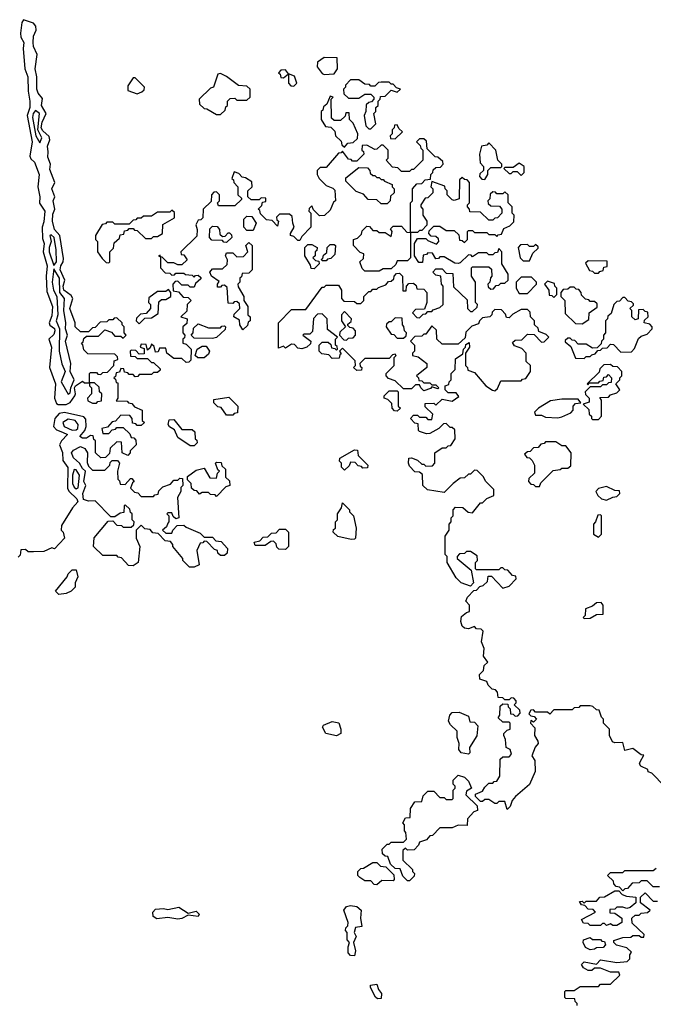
# Model space of a CAD drawing. Extents: x 2769579 to 2883812, y 684207 to 828660.
# Tile 496 of 505: x 2848576 to 2851695, y 815462 to 820307. Entities that reach past the tile are written whole.
import ezdxf

# ---------------------------------------------------------------- set-up
doc = ezdxf.new("R2010")
doc.units = 0

msp = doc.modelspace()

# ---------------------------------------------------------------- linework, layer by layer
at = {"layer": '0CON02XD'}
for points in [[(2848765, 818412.5), (2848805, 818413.3), (2848825, 818423.3), (2848847.5, 818455), (2848851.4, 818465), (2848845.7, 818495), (2848850.6, 818505), (2848885, 818527.5), (2848895, 818520), (2848920, 818520), (2848920, 818505), (2848930, 818495), (2848930, 818465), (2848910, 818445), (2848911.7, 818431.7), (2848935, 818420), (2848955, 818420), (2848961.7, 818428.3), (2848978.3, 818431.7), (2848980, 818465), (2848970, 818475), (2848968.3, 818498.3), (2848945, 818520), (2848920, 818520), (2848920, 818565), (2848925, 818570), (2848955, 818570), (2848961.7, 818561.7), (2848975, 818560), (2848985, 818570), (2849008.3, 818571.7), (2849040, 818605), (2849041.7, 818628.3), (2849060, 818635), (2849058.3, 818648.3), (2849045, 818660), (2848911.7, 818661.7), (2848891.7, 818681.7), (2848887.5, 818707.5), (2848880, 818715), (2848888.3, 818721.7), (2848891.7, 818738.3), (2848905, 818750), (2848965, 818750), (2848995, 818780), (2849028.3, 818768.3), (2849045, 818750), (2849075, 818750), (2849085, 818740), (2849100, 818755), (2849090, 818765), (2849090, 818795), (2849080, 818805), (2849080, 818815), (2849055, 818840), (2849041.7, 818838.3), (2849035, 818830), (2849015, 818830), (2849005, 818820), (2848971.7, 818818.3), (2848948.3, 818791.7), (2848935, 818790), (2848915, 818770), (2848875, 818770), (2848850, 818795), (2848850, 818815), (2848823.8, 818885), (2848837.5, 818935), (2848829.5, 818949.5), (2848794.4, 818975), (2848790.6, 818995), (2848798, 819025), (2848775.7, 819075), (2848779.2, 819095), (2848791.2, 819115), (2848791.7, 819131.7), (2848774.3, 819244.3), (2848747.1, 819275), (2848738.5, 819315), (2848740.3, 819349.7), (2848750, 819375), (2848740.8, 819415), (2848749.2, 819435), (2848734.4, 819475), (2848748.8, 819505), (2848725, 819570), (2848728.8, 819595), (2848715, 819630), (2848716.4, 819656.4), (2848713.8, 819685), (2848724, 819715), (2848722.3, 819732.3), (2848689.8, 819759.8), (2848682.3, 819775), (2848687, 819803), (2848706, 819845), (2848684.4, 819884.4), (2848689.4, 819919.4), (2848667.1, 819945), (2848660, 819965), (2848660, 820025), (2848653.1, 820065), (2848662.9, 820135), (2848644.4, 820175), (2848642.2, 820195), (2848644.2, 820225), (2848658, 820255), (2848656, 820275), (2848645, 820290), (2848595, 820306.7), (2848587.1, 820292.9), (2848579.7, 820240.3), (2848581.3, 820221.3), (2848596.9, 820195), (2848593.1, 820165), (2848601.4, 820065), (2848615.7, 820025), (2848617.5, 819955), (2848625.7, 819905), (2848625.7, 819875), (2848612.9, 819835), (2848637.5, 819705), (2848626.2, 819635), (2848631.2, 819621.2), (2848648.8, 819605), (2848672.2, 819545), (2848665.7, 819485), (2848675.5, 819435.5), (2848674.3, 819404.3), (2848700, 819365), (2848695, 819312.5), (2848687.5, 819285), (2848689.3, 819229.3), (2848696.7, 819205), (2848691.2, 819165), (2848711.2, 819095), (2848706.2, 819045), (2848709.3, 818969.3), (2848738, 818895), (2848735, 818850), (2848721.2, 818815), (2848724, 818804), (2848747.2, 818787.2), (2848750, 818775), (2848745, 818757.5), (2848720, 818735), (2848732.5, 818695), (2848722.5, 818595), (2848752.5, 818515), (2848747.5, 818445), (2848758.3, 818418.3), (2848765, 818412.5)], [(2850075, 820037.5), (2850125, 820040), (2850140, 820065), (2850138.3, 820118.3), (2850075, 820120), (2850041.7, 820098.3), (2850040, 820075), (2850065, 820042.5), (2850075, 820037.5)], [(2849155, 819942.5), (2849178.3, 819951.7), (2849188.3, 819961.7), (2849190, 819975), (2849145, 820020), (2849135, 820020), (2849108.3, 819981.7), (2849108.3, 819958.3), (2849155, 819942.5)], [(2849565, 819840), (2849588.3, 819861.7), (2849591.7, 819878.3), (2849600, 819885), (2849600, 819905), (2849611.7, 819918.3), (2849635, 819920), (2849645, 819910), (2849695, 819910), (2849710, 819925), (2849710, 819965), (2849695, 819980), (2849653, 819983), (2849595, 820027.5), (2849565, 820042.5), (2849551.7, 820038.3), (2849530, 819975), (2849515, 819970), (2849460, 819915), (2849461.7, 819891.7), (2849485, 819870), (2849498.3, 819868.3), (2849545, 819840), (2849565, 819840)], [(2849925, 819980), (2849940, 819995), (2849928.3, 820028.3), (2849900, 820040), (2849885, 820060), (2849861.7, 820058.3), (2849850, 820045), (2849858.3, 820038.3), (2849861.7, 820021.7), (2849875, 820020), (2849900, 820040), (2849900, 819995), (2849911.7, 819981.7), (2849925, 819980)], [(2850305, 819770), (2850330, 819795), (2850320, 819845), (2850330, 819855), (2850330, 819875), (2850340, 819885), (2850340, 819905), (2850350, 819915), (2850351.7, 819928.3), (2850375, 819930), (2850405, 819960), (2850435, 819950), (2850450, 819965), (2850431.7, 819971.7), (2850415, 819990), (2850405, 819990), (2850395, 820000), (2850355, 820000), (2850343, 819997), (2850325, 819980), (2850305, 819980), (2850298.3, 819988.3), (2850275, 819990), (2850245, 820010), (2850205, 820010), (2850180, 819985), (2850180, 819975), (2850170, 819965), (2850171.7, 819941.7), (2850195, 819920), (2850245, 819920), (2850275, 819940), (2850305, 819940), (2850320, 819925), (2850320, 819915), (2850308.3, 819901.7), (2850295, 819900), (2850281.7, 819888.3), (2850280, 819855), (2850272.5, 819835), (2850280, 819785), (2850295, 819770), (2850305, 819770)], [(2850175, 819680), (2850191.7, 819698.3), (2850218.3, 819701.7), (2850238.3, 819721.7), (2850240, 819745), (2850217, 819797), (2850200, 819815), (2850198.3, 819848.3), (2850181.7, 819848.3), (2850178.3, 819831.7), (2850155, 819810), (2850125, 819810), (2850111.7, 819821.7), (2850110, 819915), (2850120, 819925), (2850105, 819930), (2850088.3, 819891.7), (2850071.7, 819878.3), (2850068.3, 819861.7), (2850060, 819855), (2850060, 819815), (2850081.7, 819781.7), (2850108.3, 819778.3), (2850128.3, 819758.3), (2850130, 819735), (2850158.3, 819708.3), (2850161.7, 819691.7), (2850175, 819680)], [(2848675, 819700), (2848686, 819725), (2848665.5, 819765.5), (2848673.8, 819845), (2848655, 819860), (2848642.5, 819845), (2848639.2, 819825), (2848656.2, 819735), (2848675, 819700)], [(2850425, 819720), (2850460, 819755), (2850441.7, 819771.7), (2850435, 819790), (2850421.7, 819788.3), (2850420, 819775), (2850410, 819765), (2850410, 819745), (2850400, 819735), (2850401.7, 819721.7), (2850425, 819720)], [(2850515, 819570), (2850505, 819570), (2850495, 819560), (2850455, 819560), (2850438.3, 819578.3), (2850411.7, 819581.7), (2850380, 819615), (2850390, 819625), (2850390, 819665), (2850365, 819690), (2850355, 819690), (2850335, 819670), (2850325, 819667.5), (2850285, 819690), (2850261.7, 819688.3), (2850260, 819665), (2850268.3, 819658.3), (2850270, 819645), (2850235, 819610), (2850215, 819610), (2850208.3, 819618.3), (2850195, 819620), (2850165, 819660), (2850158.3, 819651.7), (2850145, 819650), (2850085, 819580), (2850055, 819580), (2850040, 819565), (2850040, 819545), (2850050, 819525), (2850085, 819490), (2850118.3, 819478.3), (2850128.3, 819468.3), (2850130, 819415), (2850121.7, 819408.3), (2850105, 819370), (2850077, 819343), (2850051.7, 819341.7), (2850021.7, 819371.7), (2850015, 819390), (2850001.7, 819378.3), (2850000, 819365), (2850010, 819355), (2850010, 819285), (2849965, 819240), (2849955, 819220), (2849945, 819220), (2849925, 819240), (2849910, 819245), (2849910, 819255), (2849927.5, 819285), (2849920, 819305), (2849918.3, 819338.3), (2849905, 819350), (2849855, 819350), (2849840, 819335), (2849841.7, 819321.7), (2849850, 819315), (2849845, 819290), (2849818.3, 819318.3), (2849791.7, 819321.7), (2849761.7, 819351.7), (2849758.3, 819368.3), (2849750, 819375), (2849768.3, 819391.7), (2849771.7, 819408.3), (2849788.3, 819411.7), (2849788.3, 819428.3), (2849765, 819430), (2849755, 819420), (2849715, 819420), (2849700, 819435), (2849700, 819465), (2849720, 819485), (2849718.3, 819508.3), (2849688.3, 819528.3), (2849671.7, 819531.7), (2849655, 819550), (2849631.7, 819558.3), (2849620, 819525), (2849628.3, 819518.3), (2849630, 819505), (2849650, 819485), (2849650, 819445), (2849668.3, 819428.3), (2849668.3, 819421.7), (2849635, 819390), (2849555, 819390), (2849550, 819405), (2849560, 819415), (2849560, 819445), (2849545, 819460), (2849531.7, 819458.3), (2849520, 819445), (2849518.3, 819411.7), (2849480, 819375), (2849478.3, 819331.7), (2849468.3, 819321.7), (2849455, 819320), (2849443, 819297), (2849450, 819275), (2849448.3, 819241.7), (2849370, 819165), (2849371.7, 819151.7), (2849385, 819150), (2849400, 819125), (2849375, 819100), (2849355, 819100), (2849335, 819110), (2849305, 819110), (2849278.3, 819138.3), (2849270, 819140), (2849268.3, 819148.3), (2849260, 819145), (2849270, 819140), (2849270, 819085), (2849291.7, 819061.7), (2849315, 819060), (2849325, 819050), (2849338.3, 819051.7), (2849345, 819060), (2849385, 819060), (2849393, 819053), (2849425, 819050), (2849435, 819040), (2849441.7, 819048.3), (2849455, 819050), (2849468.3, 819038.3), (2849468.3, 819031.7), (2849441.7, 819008.3), (2849435, 818990), (2849415, 818990), (2849405, 819000), (2849375, 819000), (2849355, 819020), (2849341.7, 819018.3), (2849330, 819005), (2849331.7, 818971.7), (2849358.3, 818968.3), (2849381.7, 818941.7), (2849405, 818940), (2849420, 818925), (2849400, 818905), (2849398.3, 818871.7), (2849370, 818845), (2849400, 818835), (2849398.3, 818811.7), (2849380, 818795), (2849380, 818765), (2849390, 818755), (2849388.3, 818741.7), (2849380, 818735), (2849380, 818715), (2849395, 818710), (2849420, 818685), (2849418.3, 818631.7), (2849408.3, 818621.7), (2849395, 818620), (2849375, 818640), (2849335, 818640), (2849300, 818665), (2849295, 818690), (2849265, 818690), (2849258.3, 818671.7), (2849245, 818670), (2849238.3, 818698.3), (2849225, 818710), (2849218.3, 818691.7), (2849205, 818680), (2849198.3, 818708.3), (2849175, 818710), (2849170, 818695), (2849188.3, 818688.3), (2849188.3, 818661.7), (2849165, 818660), (2849148.3, 818678.3), (2849125, 818680), (2849120, 818675), (2849121.7, 818651.7), (2849145, 818650), (2849155, 818640), (2849205, 818640), (2849225, 818620), (2849235, 818620), (2849268.3, 818588.3), (2849268.3, 818581.7), (2849255, 818570), (2849235, 818570), (2849225, 818560), (2849165, 818560), (2849158.3, 818551.7), (2849145, 818550), (2849135, 818560), (2849115, 818560), (2849108.3, 818568.3), (2849091.7, 818571.7), (2849088.3, 818588.3), (2849075, 818590), (2849068.3, 818571.7), (2849051.7, 818568.3), (2849048.3, 818551.7), (2849040, 818545), (2849048.3, 818538.3), (2849051.7, 818521.7), (2849060, 818520), (2849060, 818445), (2849051.7, 818431.7), (2849105, 818430), (2849111.7, 818421.7), (2849128.3, 818418.3), (2849141.7, 818401.7), (2849180, 818385), (2849180, 818335), (2849190, 818325), (2849175, 818310), (2849155, 818310), (2849148.3, 818318.3), (2849131.7, 818321.7), (2849130, 818345), (2849118.3, 818358.3), (2849075, 818360), (2849048.3, 818331.7), (2849031.7, 818328.3), (2849008.3, 818301.7), (2848980, 818295), (2848985, 818270), (2849015, 818270), (2849031.7, 818288.3), (2849048.3, 818291.7), (2849055, 818300), (2849085, 818300), (2849118.3, 818268.3), (2849125, 818250), (2849138.3, 818248.3), (2849148.3, 818238.3), (2849150, 818215), (2849120, 818185), (2849120, 818175), (2849108.3, 818161.7), (2849080, 818175), (2849078.3, 818228.3), (2849055, 818230), (2849021.7, 818198.3), (2849018.3, 818171.7), (2848998.3, 818151.7), (2848975, 818150), (2848950, 818175), (2848950, 818235), (2848941.7, 818241.7), (2848938.3, 818258.3), (2848925, 818260), (2848905, 818247.5), (2848885, 818247.5), (2848872.5, 818255), (2848897.5, 818285), (2848903.3, 818305), (2848901.7, 818341.7), (2848891.7, 818351.7), (2848796.4, 818373.6), (2848771.2, 818368.8), (2848750, 818345), (2848743.3, 818305), (2848757.7, 818287.7), (2848787.1, 818277.1), (2848812.5, 818265), (2848782.5, 818235), (2848772.5, 818215), (2848786.4, 818176.4), (2848788.3, 818138.3), (2848813, 818103), (2848811.7, 818001.7), (2848817.5, 817987.5), (2848858.3, 817948.3), (2848862.5, 817935), (2848836.7, 817905), (2848783, 817817), (2848780, 817795), (2848790, 817785), (2848797.5, 817755), (2848747, 817703), (2848735, 817707.5), (2848695, 817690), (2848645, 817687.5), (2848618.3, 817688.3), (2848605, 817700), (2848581.7, 817698.3), (2848578.3, 817671.7), (2848568.3, 817661.7)], [(2850721.7, 818638.3), (2850758.3, 818661.7), (2850760, 818685), (2850770, 818695), (2850771.7, 818708.3), (2850788.3, 818718.3), (2850790, 818695), (2850770, 818665), (2850770, 818605), (2850780, 818595), (2850781.7, 818581.7), (2850815, 818570), (2850870, 818505), (2850903, 818483), (2850915, 818480), (2850928.3, 818491.7), (2850945, 818530), (2851045, 818530), (2851051.7, 818538.3), (2851068.3, 818541.7), (2851090, 818575), (2851090, 818605), (2851070, 818625), (2851070, 818665), (2851048.3, 818688.3), (2851011.7, 818701.7), (2851001.7, 818718.3), (2851015, 818730), (2851048.3, 818731.7), (2851075, 818760), (2851108.3, 818758.3), (2851145, 818720), (2851158.3, 818721.7), (2851180, 818745), (2851168.3, 818758.3), (2851131.7, 818771.7), (2851128.3, 818788.3), (2851110, 818805), (2851110, 818825), (2851090, 818845), (2851088.3, 818868.3), (2851075, 818880), (2851045, 818880), (2851003, 818857), (2850985, 818840), (2850971.7, 818841.7), (2850968.3, 818858.3), (2850948.3, 818878.3), (2850915, 818880), (2850901.7, 818868.3), (2850900, 818855), (2850890, 818845), (2850855, 818840), (2850840, 818825), (2850835, 818810), (2850801.7, 818798.3), (2850771.7, 818768.3), (2850768.3, 818741.7), (2850735, 818710), (2850655, 818710), (2850630, 818735), (2850628.3, 818778.3), (2850605, 818800), (2850575, 818760), (2850565, 818760), (2850555, 818750), (2850521.7, 818748.3), (2850500, 818725), (2850520, 818705), (2850520, 818675), (2850510, 818665), (2850510, 818655), (2850538.3, 818648.3), (2850580, 818615), (2850580, 818595), (2850530, 818555), (2850540, 818545), (2850541.7, 818531.7), (2850555, 818530), (2850565, 818520), (2850595, 818520), (2850605, 818510), (2850625, 818510), (2850640, 818495), (2850635, 818490), (2850605, 818500), (2850598.3, 818491.7), (2850565, 818480), (2850550, 818495), (2850545, 818510), (2850525, 818510), (2850505, 818490), (2850465, 818490), (2850425, 818530), (2850391.7, 818541.7), (2850380, 818555), (2850380, 818565), (2850420, 818605), (2850420, 818645), (2850430, 818655), (2850425, 818660), (2850411.7, 818658.3), (2850395, 818640), (2850275, 818640), (2850250, 818615), (2850251.7, 818601.7), (2850260, 818595), (2850258.3, 818581.7), (2850235, 818580), (2850220, 818595), (2850230, 818605), (2850228.3, 818628.3), (2850165, 818690), (2850150, 818675), (2850158.3, 818661.7), (2850151.7, 818658.3), (2850148.3, 818641.7), (2850115, 818640), (2850098.3, 818658.3), (2850063, 818663), (2850050, 818675), (2850050, 818705), (2850065, 818720), (2850095, 818720), (2850108.3, 818708.3), (2850111.7, 818691.7), (2850128.3, 818688.3), (2850135, 818680), (2850140, 818685), (2850138.3, 818698.3), (2850130, 818705), (2850130, 818735), (2850140, 818745), (2850091.7, 818781.7), (2850090, 818835), (2850065, 818860), (2850043, 818857), (2850023, 818837), (2850018.3, 818771.7), (2850005, 818760), (2849975, 818760), (2849970, 818755), (2850010, 818725), (2850008.3, 818711.7), (2849990, 818695), (2849965, 818687.5), (2849945, 818690), (2849928.3, 818708.3), (2849915, 818710), (2849885, 818690), (2849875, 818700), (2849850, 818690), (2849850, 818815), (2849915, 818880), (2849985, 818880), (2850065, 818990), (2850075, 818990), (2850085, 819000), (2850145, 819000), (2850160, 818975), (2850160, 818935), (2850171.7, 818921.7), (2850225, 818920), (2850235, 818910), (2850255, 818910), (2850270, 818925), (2850270, 818945), (2850295, 818970), (2850305, 818970), (2850315, 818980), (2850335, 818980), (2850341.7, 818988.3), (2850378.3, 819001.7), (2850391.7, 819018.3), (2850405, 819020), (2850418.3, 819031.7), (2850420, 819045), (2850431.7, 819058.3), (2850445, 819060), (2850460, 819045), (2850461.7, 818971.7), (2850478.3, 818971.7), (2850480, 818995), (2850491.7, 819008.3), (2850515, 819010), (2850528.3, 818998.3), (2850531.7, 818981.7), (2850565, 818980), (2850580, 818965), (2850580, 818915), (2850568.3, 818881.7), (2850525, 818880), (2850510, 818865), (2850531.7, 818841.7), (2850545, 818840), (2850561.7, 818858.3), (2850575, 818860), (2850585, 818870), (2850605, 818870), (2850611.7, 818878.3), (2850645, 818890), (2850660, 818905), (2850660, 818995), (2850652.5, 819005), (2850650, 819045), (2850625, 819050), (2850610, 819065), (2850625, 819080), (2850655, 819080), (2850675, 819060), (2850708.3, 819058.3), (2850711.7, 818991.7), (2850778.3, 818928.3), (2850780, 818885), (2850795, 818870), (2850805, 818870), (2850828.3, 818891.7), (2850830, 818905), (2850820, 818915), (2850820, 819015), (2850800, 819045), (2850800, 819085), (2850805, 819090), (2850885, 819090), (2850898.3, 819078.3), (2850900, 819045), (2850893, 819037), (2850890, 819015), (2850880, 819005), (2850881.7, 818991.7), (2850895, 818980), (2850908.3, 818981.7), (2850921.7, 818998.3), (2850935, 819000), (2850945, 819010), (2850965, 819010), (2850980, 819025), (2850980, 819055), (2850950, 819105), (2850950, 819165), (2850935, 819180), (2850928.3, 819161.7), (2850915, 819160), (2850905, 819150), (2850885, 819150), (2850875, 819160), (2850835, 819160), (2850805, 819140), (2850798.3, 819148.3), (2850785, 819150), (2850745, 819110), (2850735, 819107.5), (2850718.3, 819108.3), (2850665, 819140), (2850645, 819140), (2850638.3, 819131.7), (2850625, 819130), (2850608.3, 819158.3), (2850585, 819160), (2850578.3, 819151.7), (2850561.7, 819148.3), (2850558.3, 819111.7), (2850541.7, 819111.7), (2850520, 819145), (2850520, 819205), (2850535, 819230), (2850575, 819230), (2850585, 819220), (2850628.3, 819201.7), (2850640, 819215), (2850638.3, 819228.3), (2850625, 819240), (2850601.7, 819241.7), (2850590, 819255), (2850591.7, 819268.3), (2850615, 819290), (2850645, 819290), (2850675, 819270), (2850715, 819270), (2850738.3, 819248.3), (2850741.7, 819221.7), (2850755, 819220), (2850765, 819210), (2850780, 819225), (2850780, 819265), (2850785, 819270), (2850805, 819270), (2850815, 819260), (2850875, 819260), (2850885, 819250), (2850915, 819250), (2850925, 819240), (2850931.7, 819248.3), (2850948.3, 819251.7), (2850960, 819280), (2850988.3, 819291.7), (2851008.3, 819311.7), (2851010, 819345), (2851000, 819355), (2851000, 819385), (2850980, 819405), (2850980, 819445), (2850965, 819460), (2850955, 819450), (2850925, 819450), (2850918.3, 819458.3), (2850905, 819460), (2850891.7, 819448.3), (2850890, 819425), (2850880, 819415), (2850881.7, 819401.7), (2850895, 819390), (2850938.3, 819388.3), (2850950, 819375), (2850950, 819355), (2850928.3, 819331.7), (2850915, 819330), (2850905, 819320), (2850885, 819320), (2850845, 819360), (2850791.7, 819361.7), (2850790, 819375), (2850780, 819385), (2850780, 819395), (2850790, 819405), (2850790, 819505), (2850778.3, 819518.3), (2850765, 819520), (2850755, 819530), (2850741.7, 819518.3), (2850740, 819425), (2850715, 819417.5), (2850705, 819420), (2850680, 819445), (2850680, 819465), (2850670, 819475), (2850668.3, 819488.3), (2850605, 819510), (2850600, 819485), (2850610, 819475), (2850610, 819455), (2850585, 819430), (2850571.7, 819428.3), (2850550, 819395), (2850550, 819385), (2850560, 819375), (2850560, 819345), (2850580, 819315), (2850580, 819295), (2850555, 819270), (2850545, 819270), (2850535, 819260), (2850500, 819260), (2850500, 819405), (2850510, 819415), (2850510, 819475), (2850531.7, 819498.3), (2850555, 819500), (2850571.7, 819518.3), (2850598.3, 819521.7), (2850600, 819545), (2850610, 819555), (2850611.7, 819568.3), (2850625, 819580), (2850648.3, 819581.7), (2850660, 819595), (2850658.3, 819608.3), (2850635, 819630), (2850621.7, 819631.7), (2850581.7, 819671.7), (2850578.3, 819708.3), (2850565, 819720), (2850545, 819720), (2850530, 819705), (2850548.3, 819688.3), (2850550, 819675), (2850560, 819665), (2850560, 819615), (2850515, 819570)], [(2850865, 819520), (2850880, 819545), (2850880, 819565), (2850895, 819580), (2850945, 819580), (2850950, 819585), (2850950, 819595), (2850930, 819615), (2850920, 819665), (2850885, 819700), (2850875, 819690), (2850850, 819685), (2850840, 819645), (2850843, 819603), (2850860, 819585), (2850860, 819565), (2850841.7, 819548.3), (2850840, 819535), (2850851.7, 819521.7), (2850865, 819520)], [(2850385, 819400), (2850355, 819400), (2850335, 819420), (2850291.7, 819421.7), (2850268.3, 819448.3), (2850231.7, 819461.7), (2850181.7, 819511.7), (2850181.7, 819528.3), (2850245, 819580), (2850288.3, 819578.3), (2850300, 819565), (2850301.7, 819551.7), (2850315, 819540), (2850325, 819540), (2850335, 819530), (2850345, 819530), (2850355, 819520), (2850365, 819520), (2850371.7, 819511.7), (2850410, 819495), (2850410, 819485), (2850420, 819475), (2850420, 819455), (2850401.7, 819438.3), (2850400, 819415), (2850385, 819400)], [(2851045, 819540), (2851060, 819555), (2851060, 819585), (2851035, 819600), (2851005, 819580), (2850965, 819580), (2850960, 819575), (2850985, 819550), (2850995, 819550), (2851005, 819560), (2851025, 819560), (2851045, 819540)], [(2849015, 819110), (2849020, 819115), (2849020, 819165), (2849038.3, 819181.7), (2849041.7, 819208.3), (2849068.3, 819231.7), (2849071.7, 819248.3), (2849088.3, 819251.7), (2849091.7, 819268.3), (2849108.3, 819271.7), (2849115, 819280), (2849135, 819280), (2849141.7, 819271.7), (2849155, 819270), (2849195, 819230), (2849225, 819230), (2849235, 819240), (2849255, 819240), (2849280, 819255), (2849281.7, 819298.3), (2849338.3, 819331.7), (2849338.3, 819358.3), (2849325, 819370), (2849315, 819360), (2849255, 819360), (2849225, 819340), (2849185, 819340), (2849175, 819330), (2849155, 819330), (2849148.3, 819321.7), (2849135, 819320), (2849115, 819300), (2849045, 819300), (2849035, 819310), (2849005, 819310), (2848998.3, 819301.7), (2848981.7, 819298.3), (2848950, 819245), (2848950, 819225), (2848960, 819215), (2848960, 819165), (2848981.7, 819131.7), (2849001.7, 819111.7), (2849015, 819110)], [(2849725, 819270), (2849695, 819270), (2849680, 819285), (2849680, 819325), (2849695, 819340), (2849718.3, 819338.3), (2849740, 819305), (2849725, 819270)], [(2849595, 819210), (2849581.7, 819211.7), (2849575, 819220), (2849521.7, 819221.7), (2849510, 819235), (2849511.7, 819278.3), (2849525, 819290), (2849548.3, 819288.3), (2849560, 819275), (2849561.7, 819251.7), (2849575, 819240), (2849588.3, 819241.7), (2849601.7, 819258.3), (2849608.3, 819258.3), (2849618.3, 819248.3), (2849620, 819235), (2849595, 819210)], [(2850345, 819070), (2850275, 819070), (2850261.7, 819081.7), (2850250, 819115), (2850268.3, 819131.7), (2850270, 819155), (2850251.7, 819161.7), (2850220, 819195), (2850220, 819225), (2850238.3, 819231.7), (2850258.3, 819251.7), (2850261.7, 819268.3), (2850285, 819290), (2850298.3, 819288.3), (2850315, 819270), (2850335, 819270), (2850345, 819260), (2850375, 819260), (2850405, 819240), (2850410, 819265), (2850401.7, 819278.3), (2850415, 819290), (2850455, 819290), (2850481.7, 819261.7), (2850500, 819260), (2850500, 819135), (2850485, 819120), (2850435, 819120), (2850428.3, 819101.7), (2850405, 819080), (2850365, 819080), (2850345, 819070)], [(2848745, 819097.5), (2848757.5, 819115), (2848755.6, 819175), (2848745.7, 819235), (2848731.2, 819248.8), (2848724.2, 819245), (2848732, 819215), (2848721.4, 819185), (2848721.4, 819165), (2848745, 819097.5)], [(2849675, 818780), (2849660, 818805), (2849658.3, 818828.3), (2849630, 818845), (2849631.7, 818858.3), (2849660, 818885), (2849658.3, 818908.3), (2849645, 818920), (2849631.7, 818918.3), (2849625, 818910), (2849601.7, 818911.7), (2849598.3, 818988.3), (2849585, 819000), (2849571.7, 818998.3), (2849565, 818990), (2849550, 818990), (2849550, 819005), (2849558.3, 819018.3), (2849520, 819045), (2849512.5, 819065), (2849525, 819080), (2849575, 819080), (2849598.3, 819101.7), (2849600, 819125), (2849590, 819145), (2849595, 819160), (2849625, 819160), (2849645, 819140), (2849678.3, 819141.7), (2849700, 819165), (2849690, 819195), (2849705, 819210), (2849720, 819195), (2849720, 819075), (2849705, 819060), (2849671.7, 819058.3), (2849668.3, 819041.7), (2849660, 819035), (2849660, 819015), (2849650, 819005), (2849651.7, 818991.7), (2849680, 818945), (2849680, 818925), (2849700, 818895), (2849700, 818855), (2849710, 818845), (2849710, 818825), (2849701.7, 818818.3), (2849698.3, 818801.7), (2849675, 818780)], [(2850025, 819080), (2850011.7, 819081.7), (2850008.3, 819098.3), (2849980, 819145), (2849980, 819185), (2849995, 819200), (2850015, 819200), (2850040, 819185), (2850038.3, 819171.7), (2850030, 819165), (2850030, 819145), (2850020, 819135), (2850031.7, 819121.7), (2850048.3, 819118.3), (2850050, 819105), (2850025, 819080)], [(2850085, 819120), (2850065, 819120), (2850061.7, 819128.3), (2850068.3, 819131.7), (2850071.7, 819148.3), (2850088.3, 819161.7), (2850090, 819185), (2850105, 819200), (2850125, 819200), (2850130, 819195), (2850128.3, 819151.7), (2850108.3, 819131.7), (2850091.7, 819128.3), (2850085, 819120)], [(2851085, 819120), (2851101.7, 819158.3), (2851128.3, 819181.7), (2851128.3, 819188.3), (2851115, 819200), (2851105, 819190), (2851085, 819190), (2851075, 819200), (2851041.7, 819198.3), (2851030, 819185), (2851040, 819135), (2851055, 819120), (2851085, 819120)], [(2851425, 819060), (2851431.7, 819068.3), (2851448.3, 819071.7), (2851451.7, 819088.3), (2851468.3, 819091.7), (2851468.3, 819118.3), (2851375, 819120), (2851361.7, 819108.3), (2851381.7, 819071.7), (2851395, 819070), (2851405, 819060), (2851425, 819060)], [(2848815, 818463.3), (2848825, 818470), (2848827.9, 818495), (2848844.4, 818535), (2848824.2, 818575), (2848828.5, 818615), (2848801.1, 818725), (2848811.4, 818755), (2848801.9, 818785), (2848803.1, 818815), (2848792.9, 818875), (2848797.5, 818935), (2848774, 818964), (2848771.9, 819035), (2848745, 819080), (2848735.7, 819015), (2848742.9, 818975), (2848760, 818945), (2848764.4, 818855), (2848755.8, 818825), (2848772.2, 818785), (2848770.6, 818675), (2848783.2, 818613.2), (2848800.6, 818575), (2848781.1, 818525), (2848815, 818463.3)], [(2851075, 818960), (2851120, 819005), (2851120, 819015), (2851095, 819040), (2851045, 819040), (2851020, 819015), (2851020, 818985), (2851035, 818960), (2851075, 818960)], [(2851205, 818940), (2851220, 818955), (2851220, 818985), (2851210, 818995), (2851208.3, 819008.3), (2851175, 819020), (2851160, 819005), (2851180, 818975), (2851181.7, 818951.7), (2851195, 818950), (2851205, 818940)], [(2849165, 818810), (2849191.7, 818838.3), (2849225, 818840), (2849258.3, 818861.7), (2849261.7, 818918.3), (2849275, 818930), (2849295, 818930), (2849320, 818945), (2849320, 818965), (2849308.3, 818978.3), (2849295, 818970), (2849255, 818970), (2849211.7, 818938.3), (2849210, 818915), (2849220, 818905), (2849220, 818885), (2849198.3, 818861.7), (2849171.7, 818858.3), (2849151.7, 818838.3), (2849150, 818825), (2849165, 818810)], [(2851345, 818810), (2851378.3, 818831.7), (2851380, 818865), (2851418.3, 818891.7), (2851418.3, 818908.3), (2851405, 818920), (2851385, 818920), (2851378.3, 818928.3), (2851361.7, 818931.7), (2851341.7, 818951.7), (2851340, 818965), (2851328.3, 818978.3), (2851315, 818980), (2851305, 818990), (2851285, 818990), (2851275, 818980), (2851251.7, 818978.3), (2851240, 818965), (2851240, 818945), (2851260, 818925), (2851261.7, 818861.7), (2851311.7, 818811.7), (2851345, 818810)], [(2851355, 818640), (2851365, 818650), (2851385, 818650), (2851391.7, 818658.3), (2851408.3, 818661.7), (2851421.7, 818678.3), (2851435, 818680), (2851445, 818690), (2851468.3, 818691.7), (2851485, 818710), (2851498.3, 818708.3), (2851535, 818670), (2851588.3, 818671.7), (2851601.7, 818688.3), (2851621.7, 818738.3), (2851635, 818750), (2851665, 818760), (2851690, 818785), (2851690, 818795), (2851678.3, 818808.3), (2851650, 818815), (2851651.7, 818828.3), (2851670, 818845), (2851668.3, 818868.3), (2851655, 818870), (2851645, 818880), (2851621.7, 818878.3), (2851620, 818835), (2851605, 818830), (2851590, 818845), (2851590, 818875), (2851580, 818885), (2851598.3, 818901.7), (2851598.3, 818908.3), (2851588.3, 818918.3), (2851571.7, 818921.7), (2851555, 818940), (2851545, 818940), (2851528.3, 818921.7), (2851515, 818920), (2851500, 818905), (2851488.3, 818861.7), (2851471.7, 818848.3), (2851470, 818835), (2851460, 818825), (2851460, 818765), (2851450, 818755), (2851450, 818735), (2851440, 818725), (2851438.3, 818711.7), (2851418.3, 818691.7), (2851395, 818690), (2851365, 818710), (2851325, 818710), (2851308.3, 818728.3), (2851295, 818730), (2851285, 818740), (2851275, 818740), (2851261.7, 818728.3), (2851261.7, 818721.7), (2851288.3, 818698.3), (2851311.7, 818641.7), (2851355, 818640)], [(2850185, 818730), (2850195, 818740), (2850218.3, 818741.7), (2850230, 818755), (2850230, 818775), (2850218.3, 818788.3), (2850201.7, 818791.7), (2850191.7, 818801.7), (2850191.7, 818808.3), (2850208.3, 818821.7), (2850210, 818835), (2850175, 818870), (2850160, 818855), (2850160, 818825), (2850180, 818795), (2850151.7, 818768.3), (2850150, 818755), (2850171.7, 818731.7), (2850185, 818730)], [(2849525, 818737.5), (2849435, 818740), (2849420, 818755), (2849430, 818765), (2849431.7, 818788.3), (2849455, 818810), (2849505, 818790), (2849565, 818790), (2849571.7, 818798.3), (2849585, 818800), (2849590, 818795), (2849588.3, 818781.7), (2849545, 818742.5), (2849525, 818737.5)], [(2850465, 818740), (2850478.3, 818751.7), (2850480, 818765), (2850470, 818775), (2850467, 818797), (2850460, 818805), (2850458.3, 818838.3), (2850425, 818840), (2850405, 818820), (2850395, 818820), (2850381.7, 818808.3), (2850380, 818795), (2850405, 818760), (2850418.3, 818758.3), (2850435, 818740), (2850465, 818740)], [(2849485, 818642.5), (2849453, 818643), (2849440, 818655), (2849450, 818685), (2849475, 818700), (2849495, 818700), (2849510, 818675), (2849505, 818660), (2849485, 818642.5)], [(2851750, 816535), (2851688.3, 816598.3), (2851670, 816605), (2851667.5, 816617.5), (2851633.6, 816633.6), (2851627.5, 816645), (2851630, 816655), (2851648.3, 816688.3), (2851635, 816690), (2851595, 816720), (2851555, 816710), (2851545, 816750), (2851505, 816747.5), (2851493.6, 816753.6), (2851480, 816785), (2851480, 816815), (2851460, 816835), (2851450, 816845), (2851450, 816865), (2851440, 816875), (2851428.3, 816908.3), (2851415, 816910), (2851397, 816927), (2851385, 816930), (2851335, 816930), (2851328.3, 816921.7), (2851305, 816920), (2851295, 816910), (2851205, 816910), (2851185, 816890), (2851175, 816900), (2851115, 816900), (2851105, 816910), (2851091.7, 816908.3), (2851081.7, 816891.7), (2851091.7, 816881.7), (2851108.3, 816878.3), (2851120, 816865), (2851105, 816850), (2851091.7, 816858.3), (2851090, 816845), (2851111.7, 816821.7), (2851110, 816785), (2851127, 816757), (2851127.5, 816745), (2851113.3, 816726.7), (2851097.5, 816685), (2851111.7, 816661.7), (2851113, 816607), (2851086.1, 816543.9), (2851017.5, 816485), (2851000, 816465), (2850990, 816435), (2850975, 816420), (2850965, 816460), (2850935, 816460), (2850925, 816450), (2850915, 816450), (2850885, 816470), (2850865, 816470), (2850855, 816460), (2850845, 816460), (2850820, 816485), (2850820, 816495), (2850855, 816510), (2850865, 816530), (2850885, 816550), (2850905, 816550), (2850911.7, 816558.3), (2850925, 816560), (2850940, 816585), (2850941.7, 816668.3), (2850955, 816680), (2850985, 816680), (2850997.5, 816692.5), (2850990, 816715), (2850970, 816725), (2850967.5, 816765), (2850960, 816785), (2850960, 816795), (2850975, 816810), (2850990, 816815), (2850990, 816845), (2850985, 816850), (2850955, 816850), (2850931.7, 816871.7), (2850940, 816885), (2850941.7, 816928.3), (2850955, 816940), (2850978.3, 816938.3), (2850980, 816925), (2850990, 816915), (2850991.7, 816891.7), (2851005, 816890), (2851015, 816880), (2851028.3, 816881.7), (2851040, 816895), (2851038.3, 816908.3), (2851010, 816935), (2851020, 816945), (2851020, 816955), (2851008.3, 816968.3), (2850995, 816970), (2850985, 816960), (2850965, 816960), (2850955, 816970), (2850931.7, 816971.7), (2850928.3, 816998.3), (2850918.3, 817008.3), (2850901.7, 817011.7), (2850881.7, 817031.7), (2850875, 817050), (2850841.7, 817061.7), (2850840, 817085), (2850860, 817105), (2850861.7, 817128.3), (2850880, 817145), (2850860, 817175), (2850861.7, 817211.7), (2850850, 817245), (2850857, 817297), (2850848.3, 817308.3), (2850825, 817310), (2850815, 817320), (2850785, 817310), (2850765, 817312.5), (2850755, 817322.5), (2850748, 817345), (2850750.8, 817369.2), (2850775, 817390), (2850790, 817395), (2850790, 817425), (2850772.5, 817445), (2850780, 817465), (2850811.7, 817498.3), (2850825, 817500), (2850841.7, 817518.3), (2850858.3, 817521.7), (2850878.3, 817541.7), (2850881.7, 817568.3), (2850898.3, 817568.3), (2850955, 817510), (2850985, 817520), (2851020, 817555), (2851018.3, 817568.3), (2851001.7, 817571.7), (2850978.3, 817598.3), (2850965, 817600), (2850955, 817610), (2850945, 817610), (2850935, 817600), (2850825, 817600), (2850820, 817605), (2850820, 817635), (2850830, 817645), (2850828.3, 817668.3), (2850795, 817690), (2850775, 817690), (2850765, 817680), (2850741.7, 817678.3), (2850730, 817665), (2850730, 817655), (2850798.3, 817598.3), (2850810, 817535), (2850795, 817520), (2850750, 817535), (2850725, 817560), (2850680, 817635), (2850680, 817665), (2850670, 817675), (2850670, 817765), (2850690, 817795), (2850690, 817825), (2850700, 817835), (2850700, 817855), (2850710, 817865), (2850710, 817895), (2850721.7, 817908.3), (2850757, 817907), (2850783, 817883), (2850805, 817880), (2850845, 817930), (2850855, 817930), (2850875, 817950), (2850910, 817965), (2850910, 817995), (2850870, 818035), (2850858.3, 818058.3), (2850828.3, 818088.3), (2850815, 818090), (2850795, 818070), (2850785, 818070), (2850765, 818052.5), (2850745, 818050), (2850710, 818025), (2850665, 817980), (2850583, 817993), (2850560, 818015), (2850558.3, 818068.3), (2850545, 818080), (2850521.7, 818081.7), (2850495, 818110), (2850490, 818125), (2850491.7, 818148.3), (2850505, 818150), (2850535, 818140), (2850555, 818120), (2850565, 818120), (2850575, 818110), (2850608.3, 818111.7), (2850620, 818125), (2850620, 818175), (2850655, 818200), (2850675, 818200), (2850685, 818210), (2850698.3, 818211.7), (2850720, 818245), (2850718.3, 818288.3), (2850705, 818300), (2850695, 818300), (2850675, 818320), (2850661.7, 818318.3), (2850640, 818295), (2850595, 818270), (2850578.3, 818268.3), (2850545, 818280), (2850540, 818285), (2850538.3, 818318.3), (2850521.7, 818321.7), (2850500, 818345), (2850515, 818360), (2850535, 818360), (2850545, 818350), (2850575, 818350), (2850585, 818340), (2850605, 818340), (2850610, 818365), (2850571.7, 818401.7), (2850571.7, 818418.3), (2850615, 818420), (2850625, 818410), (2850655, 818440), (2850705, 818430), (2850738.3, 818451.7), (2850725, 818470), (2850685, 818470), (2850670, 818485), (2850670, 818505), (2850688.3, 818511.7), (2850690, 818525), (2850700, 818535), (2850700, 818565), (2850720, 818585), (2850721.7, 818638.3)], [(2851425, 818340), (2851440, 818355), (2851440, 818435), (2851431.7, 818448.3), (2851475, 818450), (2851485, 818460), (2851515, 818470), (2851530, 818485), (2851510, 818515), (2851530, 818535), (2851530, 818545), (2851540, 818555), (2851540, 818575), (2851518.3, 818598.3), (2851495, 818600), (2851485, 818610), (2851451.7, 818608.3), (2851431.7, 818588.3), (2851428.3, 818571.7), (2851370, 818515), (2851375, 818510), (2851380, 818520), (2851425, 818520), (2851431.7, 818528.3), (2851448.3, 818531.7), (2851451.7, 818548.3), (2851465, 818550), (2851475, 818560), (2851490, 818545), (2851488.3, 818521.7), (2851475, 818520), (2851465, 818510), (2851445, 818510), (2851435, 818500), (2851385, 818500), (2851360, 818475), (2851361.7, 818461.7), (2851380, 818445), (2851380, 818425), (2851350, 818415), (2851378.3, 818388.3), (2851380, 818365), (2851390, 818355), (2851390, 818345), (2851395, 818340), (2851425, 818340)], [(2850435, 818380), (2850421.7, 818381.7), (2850410, 818395), (2850408.3, 818418.3), (2850388.3, 818438.3), (2850370, 818445), (2850370, 818455), (2850395, 818480), (2850435, 818480), (2850440, 818475), (2850440, 818405), (2850450, 818395), (2850435, 818380)], [(2849625, 818360), (2849595, 818360), (2849568.3, 818398.3), (2849551.7, 818401.7), (2849531.7, 818421.7), (2849531.7, 818438.3), (2849605, 818450), (2849650, 818405), (2849648.3, 818371.7), (2849631.7, 818368.3), (2849625, 818360)], [(2851225, 818347.5), (2851245, 818352.5), (2851288.3, 818371.7), (2851300, 818385), (2851300, 818405), (2851311.7, 818418.3), (2851338.3, 818421.7), (2851325, 818440), (2851245, 818440), (2851188.3, 818431.7), (2851130, 818395), (2851110, 818375), (2851115, 818360), (2851145, 818360), (2851165, 818350), (2851225, 818347.5)], [(2848835, 818286.9), (2848855, 818288), (2848862, 818295), (2848864.2, 818315), (2848848.8, 818335), (2848815, 818340.8), (2848788.8, 818325), (2848794.5, 818304.5), (2848835, 818286.9)], [(2849435, 818210), (2849415, 818210), (2849355, 818250), (2849338.3, 818288.3), (2849313, 818303), (2849307.5, 818315), (2849311.7, 818338.3), (2849335, 818340), (2849375, 818290), (2849425, 818290), (2849438.3, 818278.3), (2849440, 818245), (2849448.3, 818238.3), (2849450, 818225), (2849435, 818210)], [(2851135, 818010), (2851141.7, 818028.3), (2851201.7, 818088.3), (2851237, 818093), (2851245, 818100), (2851275, 818100), (2851288.3, 818111.7), (2851290, 818175), (2851265, 818210), (2851245, 818210), (2851215, 818230), (2851165, 818230), (2851158.3, 818221.7), (2851141.7, 818218.3), (2851128.3, 818201.7), (2851105, 818200), (2851088.3, 818181.7), (2851075, 818180), (2851061.7, 818168.3), (2851071.7, 818151.7), (2851085, 818150), (2851098.3, 818138.3), (2851110, 818115), (2851110, 818075), (2851081.7, 818048.3), (2851080, 818035), (2851091.7, 818021.7), (2851105, 818020), (2851115, 818010), (2851135, 818010)], [(2849435, 817612.5), (2849413, 817613), (2849380, 817645), (2849380, 817655), (2849330, 817715), (2849330, 817725), (2849318.3, 817738.3), (2849291.7, 817741.7), (2849258.3, 817778.3), (2849231.7, 817781.7), (2849218.3, 817798.3), (2849191.7, 817801.7), (2849175, 817820), (2849150, 817795), (2849150, 817755), (2849167.5, 817715), (2849160, 817635), (2849135, 817620), (2849111.7, 817621.7), (2849078.3, 817658.3), (2849061.7, 817661.7), (2849055, 817670), (2848985, 817670), (2848940, 817715), (2848943, 817757), (2849011.7, 817838.3), (2849035, 817840), (2849055, 817820), (2849077, 817817), (2849085, 817810), (2849125, 817810), (2849138.3, 817821.7), (2849140, 817835), (2849130, 817845), (2849130, 817875), (2849121.7, 817881.7), (2849118.3, 817898.3), (2849095, 817920), (2849090, 817915), (2849088.3, 817881.7), (2849071.7, 817878.3), (2849045, 817860), (2849025, 817860), (2848948.3, 817938.3), (2848915, 817936.7), (2848890, 817945), (2848887.5, 817975), (2848902.5, 818015), (2848892.9, 818035), (2848900, 818085), (2848885, 818097.5), (2848870, 818125), (2848841.1, 818151.1), (2848832, 818175), (2848840.8, 818189.2), (2848875, 818205.8), (2848896.7, 818196.7), (2848910, 818175), (2848908.3, 818128.3), (2848915, 818110), (2848935, 818090), (2848995, 818090), (2849020, 818115), (2849021.7, 818128.3), (2849031.7, 818138.3), (2849058.3, 818138.3), (2849067.5, 818125), (2849057.5, 818085), (2849060, 818045), (2849068.3, 818038.3), (2849071.7, 818021.7), (2849095, 818020), (2849121.7, 818048.3), (2849128.3, 818048.3), (2849140, 818035), (2849131.7, 818028.3), (2849121.7, 818001.7), (2849141.7, 817981.7), (2849158.3, 817978.3), (2849175, 817960), (2849235, 817960), (2849241.7, 817968.3), (2849258.3, 817971.7), (2849261.7, 817988.3), (2849281.7, 818008.3), (2849318.3, 818021.7), (2849335, 818040), (2849355, 818040), (2849365, 818050), (2849378.3, 818048.3), (2849380, 818015), (2849370, 818005), (2849370, 817985), (2849352.5, 817955), (2849360, 817855), (2849345, 817850), (2849331.7, 817861.7), (2849325, 817880), (2849305, 817880), (2849300, 817875), (2849310, 817865), (2849310, 817835), (2849305, 817830), (2849298.3, 817811.7), (2849280, 817795), (2849295, 817780), (2849325, 817780), (2849330, 817795), (2849351.7, 817818.3), (2849385, 817820), (2849395, 817810), (2849465, 817780), (2849485, 817760), (2849525, 817760), (2849541.7, 817741.7), (2849568.3, 817738.3), (2849600, 817705), (2849598.3, 817681.7), (2849585, 817670), (2849565, 817670), (2849551.7, 817681.7), (2849550, 817695), (2849535, 817700), (2849498.3, 817738.3), (2849485, 817740), (2849478.3, 817731.7), (2849465, 817730), (2849447.5, 817695), (2849460, 817625), (2849435, 817612.5)], [(2850175, 818090), (2850160, 818105), (2850160, 818125), (2850150, 818135), (2850151.7, 818148.3), (2850225, 818190), (2850238.3, 818188.3), (2850241.7, 818161.7), (2850290, 818115), (2850288.3, 818101.7), (2850265, 818100), (2850258.3, 818108.3), (2850241.7, 818111.7), (2850228.3, 818128.3), (2850205, 818130), (2850198.3, 818111.7), (2850175, 818090)], [(2849545, 817960), (2849538.3, 817968.3), (2849515, 817970), (2849505, 817980), (2849475, 817980), (2849461.7, 817971.7), (2849448.3, 817988.3), (2849435, 817990), (2849421.7, 818001.7), (2849420, 818025), (2849401.7, 818041.7), (2849401.7, 818058.3), (2849445, 818090), (2849485, 818100), (2849511.7, 818051.7), (2849545, 818050), (2849550, 818075), (2849560, 818085), (2849551.7, 818091.7), (2849540, 818125), (2849545, 818130), (2849568.3, 818128.3), (2849571.7, 818111.7), (2849590, 818095), (2849590, 818055), (2849608.3, 818038.3), (2849610, 818015), (2849591.7, 818008.3), (2849545, 817960)], [(2848855, 817998.8), (2848865, 818002.5), (2848871.1, 818065), (2848855, 818091.2), (2848845, 818092.5), (2848836.9, 818065), (2848835.7, 818025), (2848845, 818006.2), (2848855, 817998.8)], [(2851465, 817942.5), (2851495, 817957.5), (2851515, 817960), (2851530, 817975), (2851528.3, 817988.3), (2851505, 817990), (2851465, 818010), (2851425, 818000), (2851412.5, 817985), (2851422.5, 817965), (2851439.3, 817949.3), (2851465, 817942.5)], [(2850208.3, 817748.3), (2850143, 817763), (2850120, 817785), (2850121.7, 817798.3), (2850130, 817805), (2850130, 817835), (2850140, 817845), (2850140, 817875), (2850160, 817905), (2850165, 817930), (2850200, 817895), (2850200, 817885), (2850220, 817865), (2850232.5, 817805), (2850230, 817755), (2850225, 817750), (2850208.3, 817748.3)], [(2851425, 817760), (2851440, 817775), (2851440, 817865), (2851435, 817870), (2851421.7, 817868.3), (2851410, 817835), (2851400, 817825), (2851400, 817775), (2851425, 817760)], [(2849885, 817700), (2849851.7, 817701.7), (2849841.7, 817711.7), (2849838.3, 817728.3), (2849825, 817740), (2849811.7, 817738.3), (2849785, 817720), (2849735, 817720), (2849730, 817735), (2849758.3, 817741.7), (2849775, 817760), (2849798.3, 817761.7), (2849815, 817780), (2849838.3, 817781.7), (2849855, 817800), (2849885, 817800), (2849900, 817785), (2849900, 817715), (2849885, 817700)], [(2848768.3, 817478.3), (2848752.5, 817495), (2848810, 817565), (2848815, 817580), (2848835, 817600), (2848855, 817600), (2848862.5, 817565), (2848850, 817535), (2848850, 817515), (2848830, 817495), (2848805, 817482.5), (2848768.3, 817478.3)], [(2851355, 817360), (2851385, 817362.5), (2851415, 817380), (2851448.3, 817381.7), (2851447.5, 817425), (2851438.3, 817438.3), (2851415, 817437.5), (2851395, 817420), (2851361.7, 817408.3), (2851360, 817375), (2851350, 817365), (2851355, 817360)], [(2850785, 816692.5), (2850749.3, 816699.3), (2850737.5, 816715), (2850740, 816745), (2850730, 816775), (2850730, 816805), (2850697, 816837), (2850687.5, 816855), (2850693.3, 816885), (2850705, 816897.5), (2850739.3, 816899.3), (2850785, 816880), (2850791.7, 816851.7), (2850815, 816850), (2850831.7, 816831.7), (2850827, 816783), (2850790, 816725), (2850791.7, 816698.3), (2850785, 816692.5)], [(2850135, 816782.5), (2850083.6, 816793.6), (2850067.5, 816825), (2850072.5, 816835), (2850115, 816853.3), (2850146.4, 816846.4), (2850157.5, 816815), (2850157.5, 816795), (2850135, 816782.5)], [(2850495, 816070), (2850485, 816070), (2850461.7, 816091.7), (2850448.3, 816128.3), (2850425, 816130), (2850401.7, 816151.7), (2850388.3, 816188.3), (2850375, 816190), (2850361.7, 816201.7), (2850360, 816225), (2850385, 816250), (2850395, 816250), (2850405, 816260), (2850465, 816260), (2850480, 816275), (2850477, 816307), (2850470, 816315), (2850470, 816345), (2850462.5, 816355), (2850475, 816380), (2850498.3, 816381.7), (2850500, 816425), (2850521.7, 816458.3), (2850555, 816460), (2850561.7, 816488.3), (2850585, 816510), (2850615, 816510), (2850645, 816480), (2850665, 816480), (2850675, 816470), (2850705, 816470), (2850710, 816475), (2850710, 816515), (2850720, 816525), (2850720, 816535), (2850710, 816545), (2850710, 816565), (2850735, 816590), (2850765, 816580), (2850785, 816560), (2850800, 816525), (2850775, 816510), (2850773, 816493), (2850828.3, 816438.3), (2850830, 816415), (2850811.7, 816408.3), (2850780, 816375), (2850778.3, 816341.7), (2850735, 816342.5), (2850705, 816330), (2850645, 816330), (2850608.3, 816291.7), (2850595, 816290), (2850578.3, 816271.7), (2850545, 816260), (2850540, 816245), (2850518.3, 816221.7), (2850485, 816220), (2850475, 816230), (2850461.7, 816218.3), (2850461.7, 816171.7), (2850510, 816125), (2850510, 816115), (2850520, 816105), (2850518.3, 816091.7), (2850495, 816070)], [(2850335, 816050), (2850321.7, 816051.7), (2850305, 816070), (2850275, 816070), (2850250, 816085), (2850240, 816095), (2850240, 816115), (2850255, 816130), (2850268.3, 816131.7), (2850315, 816160), (2850335, 816160), (2850351.7, 816141.7), (2850378.3, 816138.3), (2850418.3, 816098.3), (2850420, 816075), (2850415, 816070), (2850358.3, 816071.7), (2850335, 816050)], [(2851725, 816040), (2851695, 816040), (2851665, 816070), (2851635, 816070), (2851625, 816060), (2851591.7, 816058.3), (2851568.3, 816031.7), (2851555, 816030), (2851545, 816020), (2851528.3, 816038.3), (2851511.7, 816041.7), (2851500, 816055), (2851498.3, 816068.3), (2851470, 816095), (2851485, 816110), (2851545, 816110), (2851555, 816120), (2851695, 816120), (2851708.3, 816131.7)], [(2851320, 815455), (2851320, 815465), (2851310, 815475), (2851308.3, 815488.3), (2851265, 815490), (2851260, 815495), (2851260, 815525), (2851265, 815530), (2851305, 815530), (2851335, 815550), (2851425, 815550), (2851435, 815560), (2851485, 815560), (2851530, 815605), (2851525, 815620), (2851485, 815620), (2851435, 815640), (2851405, 815640), (2851391.7, 815628.3), (2851375, 815627.5), (2851350.7, 815640.7), (2851341.7, 815658.3), (2851355, 815670), (2851415, 815660), (2851435, 815680), (2851515, 815667.5), (2851567, 815673), (2851580, 815685), (2851580, 815705), (2851588.3, 815718.3), (2851565, 815740), (2851513, 815753), (2851500, 815765), (2851500, 815775), (2851545, 815790), (2851585, 815792.5), (2851595, 815800), (2851625, 815800), (2851635, 815792.5), (2851648.3, 815791.7), (2851650, 815805), (2851591.7, 815861.7), (2851590, 815885), (2851605, 815900), (2851625, 815900), (2851635, 815910), (2851667, 815913), (2851680, 815925), (2851631.7, 815961.7), (2851631.7, 815988.3), (2851655, 816010), (2851695, 815970), (2851715, 815970)], [(2851515, 815850), (2851495, 815850), (2851485, 815857.5), (2851465, 815850), (2851455, 815860), (2851445, 815860), (2851435, 815850), (2851385, 815850), (2851375, 815860), (2851351.7, 815861.7), (2851341.7, 815878.3), (2851410, 815915), (2851398.3, 815928.3), (2851375, 815930), (2851358.3, 815948.3), (2851341.7, 815951.7), (2851331.7, 815968.3), (2851345, 815970), (2851355, 815960), (2851365, 815970), (2851415, 815970), (2851431.7, 815988.3), (2851455, 815990), (2851505, 816020), (2851525, 816020), (2851541.7, 816001.7), (2851563, 815993), (2851608.3, 815988.3), (2851608.3, 815961.7), (2851581.7, 815938.3), (2851565, 815932.5), (2851545, 815940), (2851515, 815940), (2851505, 815930), (2851481.7, 815928.3), (2851481.7, 815911.7), (2851505, 815910), (2851540, 815885), (2851540, 815865), (2851515, 815850)], [(2850225, 815700), (2850205, 815702.5), (2850192.5, 815715), (2850192.5, 815745), (2850200, 815765), (2850188.3, 815778.3), (2850187.5, 815815), (2850180, 815825), (2850181.7, 815838.3), (2850191.7, 815848.3), (2850192.5, 815865), (2850172.5, 815925), (2850185, 815942.5), (2850205, 815947.5), (2850235, 815942.5), (2850257.5, 815925), (2850253.3, 815885), (2850260, 815845), (2850230, 815840), (2850223.3, 815815), (2850232.5, 815795), (2850220, 815765), (2850230, 815725), (2850225, 815700)], [(2849355, 815880), (2849305, 815888.8), (2849251.7, 815881.7), (2849233.9, 815893.9), (2849232.5, 815915), (2849245, 815930), (2849285, 815932.5), (2849305, 815927.5), (2849359.3, 815939.3), (2849405, 815910), (2849445, 815920), (2849460, 815905), (2849455, 815893.3), (2849405, 815900), (2849375, 815883.8), (2849355, 815880)], [(2851385, 815730), (2851360.7, 815740.7), (2851350, 815765), (2851351.7, 815778.3), (2851385, 815790), (2851395, 815780), (2851435, 815780), (2851441.7, 815771.7), (2851455, 815770), (2851460, 815755), (2851448.3, 815741.7), (2851415, 815740), (2851405, 815732.5), (2851385, 815730)], [(2850338.3, 815488.3), (2850327, 815497), (2850302.5, 815545), (2850303.6, 815556.4), (2850335, 815560), (2850342.5, 815535), (2850356.7, 815515), (2850355, 815490), (2850338.3, 815488.3)]]:
    msp.add_lwpolyline(points, dxfattribs=at)

doc.saveas('drawing.dxf')
